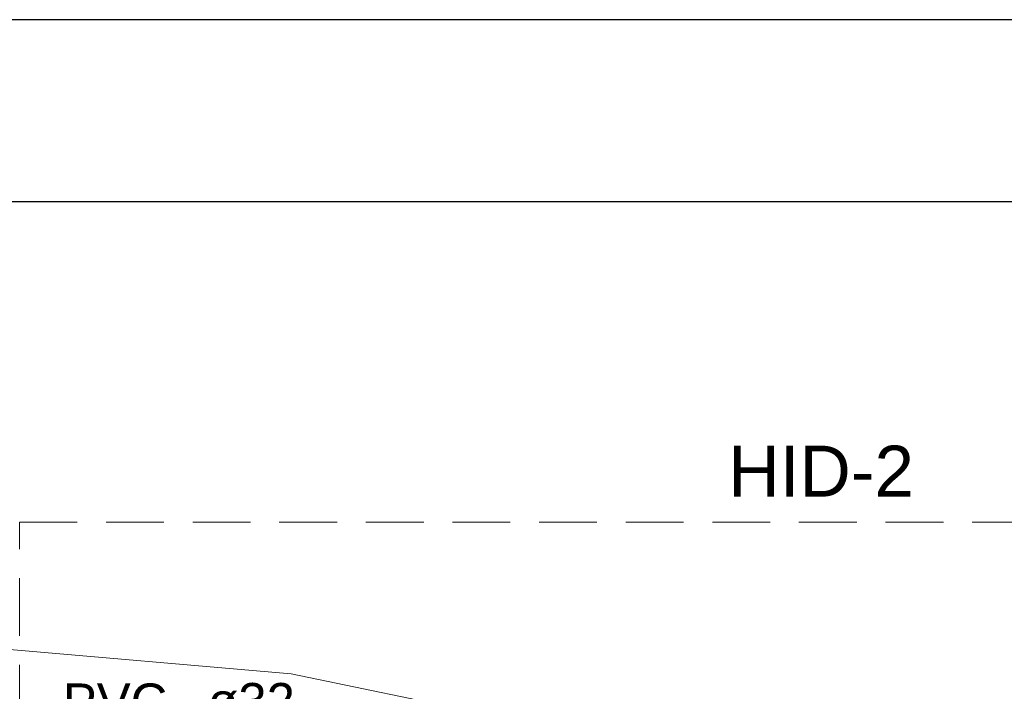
# Model space of a CAD drawing. Header units: millimetres. Extents: x 567 to 934, y -1 to 364.
# Tile 1045 of 1056: x 757.42 to 762.84, y 237.97 to 241.67. Entities that reach past the tile are written whole.
import ezdxf

# ---------------------------------------------------------------- set-up
doc = ezdxf.new("R2010")
doc.units = ezdxf.units.MM
doc.header["$MEASUREMENT"] = 0
doc.linetypes.add('HIDDEN2', pattern=[0.47625, 0.3175, -0.15875])
doc.linetypes.add('NULL', pattern=[0])
doc.layers.get('0').update_dxf_attribs({"lineweight": 18})
for name, color, linetype, lineweight in [('AF-Textos conduto', 7, 'Continuous', 9), ('DI-Detalhes', 1, 'HIDDEN2', 9), ('Textos', 7, 'Continuous', 9)]:
    doc.layers.add(name, color=color, linetype=linetype, lineweight=lineweight)
doc.layers.add('ARQ FINA', color=8, linetype='Continuous')
doc.layers.add('FOLHA_PADRÃO', color=7, linetype='Continuous')
doc.styles.add('Arial', font='arial.ttf')

# ---------------------------------------------------------------- blocks, each defined once
blk = doc.blocks.new('A1EST. 1500')
at = {"layer": 'FOLHA_PADRÃO', "color": 1, "linetype": 'Continuous'}
blk.add_line((150.008, 59.4001), (0, 59.4001), dxfattribs=at)
at = {"layer": 'FOLHA_PADRÃO', "color": 6, "linetype": 'Continuous'}
blk.add_lwpolyline([(149, 58.4001), (149, 1), (1, 1), (1, 58.4001), (149, 58.4001)], dxfattribs=at)

msp = doc.modelspace()

# ---------------------------------------------------------------- linework, layer by layer
at = {"layer": 'ARQ FINA', "lineweight": 5}
for p, q in [((758.9167, 238.0696), (756.283, 238.295)), ((758.9167, 238.0696), (756.283, 238.295)), ((766.0764, 236.5835), (758.9167, 238.0696)), ((816.3164, 226.1556), (758.9167, 238.0696))]:
    msp.add_line(p, q, dxfattribs=at)
at = {"layer": 'DI-Detalhes'}
msp.add_lwpolyline([(757.4219, 238.9038), (766.2385, 238.9038), (766.2385, 227.3238), (757.4219, 227.3238), (757.4219, 238.9038)], dxfattribs=at)

# ---------------------------------------------------------------- block references
msp.add_blockref('A1EST. 1500', (722.2652, 182.2664))

# ---------------------------------------------------------------- texts
at = {"layer": 'AF-Textos conduto', "linetype": 'NULL', "char_height": 0.2, "line_spacing_factor": 0.6, "style": 'Arial'}
for s, insert, width, attachment_point in [('PVC', (758.235, 237.813), 1.14939, 9), ('ø32', (758.455, 237.813), 0.962805, 7)]:
    msp.add_mtext(s, dxfattribs=dict(at, insert=insert, width=width, attachment_point=attachment_point))
at = {"layer": 'Textos', "linetype": 'NULL', "insert": (761.8302, 239.0438), "char_height": 0.28, "width": 2.042805, "attachment_point": 8, "line_spacing_factor": 0.6, "style": 'Arial'}
msp.add_mtext('HID-2', dxfattribs=at)

doc.saveas('drawing.dxf')
